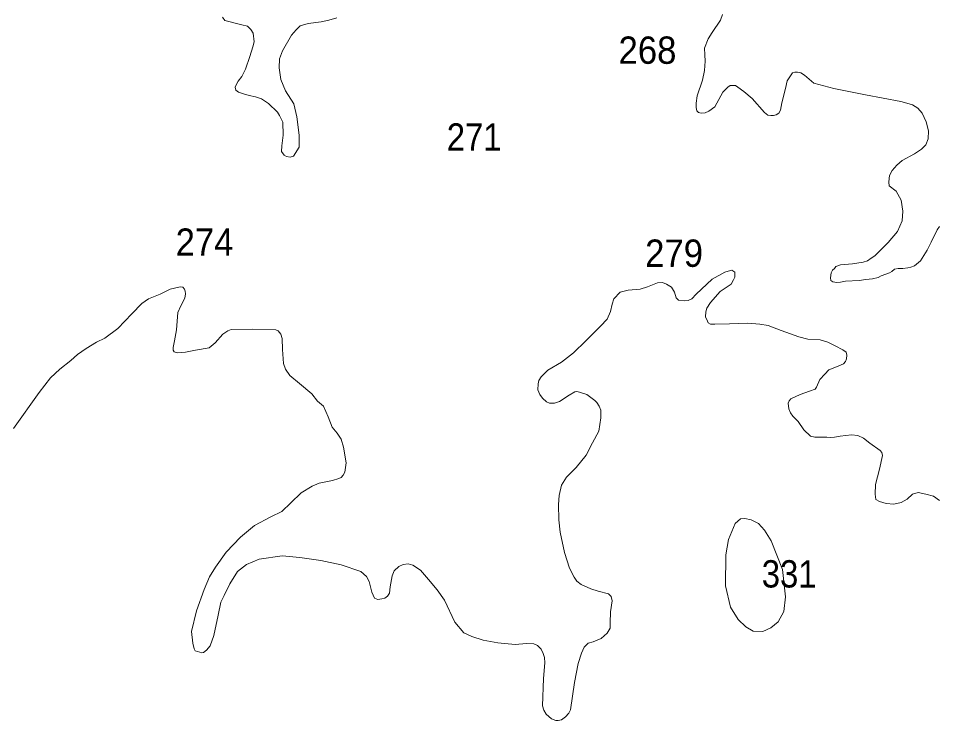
# Model space of a CAD drawing. Extents: x 445.4 to 500, y 8728.7 to 8784.
# Drawn here: x 494.6 to 500, y 8772.3 to 8776.42 of the extents above; entities that cross this region are included whole.
import ezdxf

# ---------------------------------------------------------------- set-up
doc = ezdxf.new("R2010")
doc.units = 0
doc.header["$LTSCALE"] = 0.064
doc.layers.add('2', color=7, linetype='Continuous', lineweight=13)
doc.layers.add('21', color=7, linetype='Continuous')

msp = doc.modelspace()

# ---------------------------------------------------------------- linework, layer by layer
at = {"layer": '2'}
for points in [[(495.7986, 8776.4224), (495.8122, 8776.4035), (495.9122, 8776.3783), (495.9444, 8776.3706), (495.9644, 8776.3508), (495.9784, 8776.3298), (495.9837, 8776.2791), (495.9767, 8776.2493), (495.9592, 8776.1916), (495.9329, 8776.1181), (495.9119, 8776.0761), (495.8909, 8776.0481), (495.8786, 8776.0271), (495.8733, 8776.0131), (495.8768, 8775.9956), (495.8926, 8775.9834), (495.9224, 8775.9729), (495.9539, 8775.9641), (495.9925, 8775.9571), (496.0275, 8775.9449), (496.0678, 8775.9169), (496.1203, 8775.8661), (496.1332, 8775.8475), (496.1525, 8775.8072), (496.1542, 8775.732), (496.1455, 8775.669), (496.1437, 8775.6357), (496.1595, 8775.6148), (496.1735, 8775.606), (496.1945, 8775.6025), (496.2138, 8775.6078), (496.2471, 8775.662), (496.248, 8775.7314), (496.2333, 8775.839), (496.2157, 8775.9143), (496.1677, 8775.9923), (496.1412, 8776.0578), (496.1305, 8776.1253), (496.1324, 8776.1791), (496.151, 8776.2258), (496.2019, 8776.3178), (496.2303, 8776.3491), (496.2538, 8776.3715), (496.2998, 8776.3852), (496.3762, 8776.395), (496.4222, 8776.4048), (496.4692, 8776.4195)], [(498.7289, 8776.4386), (498.7168, 8776.4049), (498.6681, 8776.3333), (498.6451, 8776.2955), (498.6219, 8776.2407), (498.6246, 8776.2016), (498.626, 8776.1651), (498.6233, 8776.1111), (498.6111, 8776.0544), (498.58, 8775.9627), (498.5733, 8775.9185), (498.5733, 8775.8929), (498.5787, 8775.874), (498.5882, 8775.8646), (498.6031, 8775.8605), (498.626, 8775.8632), (498.649, 8775.8726), (498.6841, 8775.8983), (498.7301, 8775.9833), (498.7602, 8776.0124), (498.7737, 8776.0218), (498.8034, 8776.0218), (498.8183, 8776.0124), (498.8534, 8775.9881), (498.9021, 8775.9462), (498.9737, 8775.8653), (498.9942, 8775.8485), (499.0118, 8775.8471), (499.0266, 8775.8471), (499.0429, 8775.8498), (499.0577, 8775.8606), (499.0672, 8775.8782), (499.0766, 8775.9214), (499.0969, 8776.005), (499.1079, 8776.0503), (499.1227, 8776.0732), (499.139, 8776.0962), (499.1511, 8776.1002), (499.1673, 8776.1002), (499.1863, 8776.0975), (499.2092, 8776.0827), (499.2633, 8776.0368), (499.3795, 8776.0044), (499.5659, 8775.968), (499.6693, 8775.9483), (499.7734, 8775.9294), (499.8085, 8775.9199), (499.8423, 8775.9091), (499.872, 8775.8902), (499.8977, 8775.8605), (499.922, 8775.8106), (499.9355, 8775.758), (499.9328, 8775.7107), (499.9193, 8775.6756), (499.895, 8775.65), (499.8531, 8775.623), (499.7801, 8775.5839), (499.7491, 8775.5569)], [(499.7491, 8775.5569), (499.7231, 8775.5248), (499.7069, 8775.4951), (499.7042, 8775.4775), (499.7028, 8775.4573), (499.7042, 8775.4357), (499.7447, 8775.4033), (499.7758, 8775.3507), (499.7852, 8775.2859), (499.7812, 8775.2292), (499.7528, 8775.1671), (499.6986, 8775.1026), (499.6203, 8775.0257), (499.6, 8775.0109), (499.577, 8774.996), (499.5514, 8774.9879), (499.4892, 8774.9771), (499.419, 8774.9717), (499.3919, 8774.9623), (499.3838, 8774.9515), (499.373, 8774.9407), (499.3649, 8774.9258), (499.3608, 8774.8961), (499.3636, 8774.8813), (499.3744, 8774.8719), (499.3987, 8774.8692), (499.419, 8774.8705), (499.4487, 8774.8759), (499.5284, 8774.8799), (499.5689, 8774.8867), (499.6068, 8774.8907), (499.6405, 8774.8988), (499.6568, 8774.9069), (499.7068, 8774.9245), (499.7203, 8774.9339), (499.7365, 8774.9461), (499.7581, 8774.9515), (499.7838, 8774.9515), (499.8135, 8774.9542), (499.8324, 8774.9582), (499.854, 8774.9663), (499.8892, 8774.9947), (499.927, 8775.0581), (499.9505, 8775.1046), (499.9856, 8775.1774), (500, 8775.1968)], [(500, 8773.5926), (499.9646, 8773.6169), (499.9185, 8773.6296), (499.874, 8773.6376), (499.8406, 8773.6296), (499.8104, 8773.5994), (499.7754, 8773.5804), (499.7325, 8773.5709), (499.6864, 8773.574), (499.6483, 8773.5852), (499.626, 8773.5979), (499.6228, 8773.6296), (499.6251, 8773.6853), (499.6474, 8773.7753), (499.6657, 8773.8549), (499.6622, 8773.8735), (499.6519, 8773.8838), (499.5916, 8773.9271), (499.5538, 8773.956), (499.5204, 8773.9716), (499.4837, 8773.976), (499.4169, 8773.9695), (499.3844, 8773.9635), (499.3615, 8773.9612), (499.3397, 8773.9634), (499.3205, 8773.9627), (499.2685, 8773.9631), (499.243, 8773.9695), (499.2055, 8774.0064), (499.1705, 8774.0538), (499.1411, 8774.0861), (499.1271, 8774.106), (499.117, 8774.1282), (499.1137, 8774.1616), (499.1182, 8774.176), (499.1282, 8774.1871), (499.1838, 8774.2127), (499.2375, 8774.2312), (499.2709, 8774.2435), (499.2798, 8774.2546), (499.2987, 8774.3001), (499.3277, 8774.3313), (499.3521, 8774.3579), (499.4067, 8774.3791), (499.4367, 8774.3913), (499.449, 8774.4068), (499.4556, 8774.4213), (499.4567, 8774.4424), (499.4534, 8774.4602), (499.4334, 8774.4735), (499.3887, 8774.4977), (499.3453, 8774.5199), (499.2997, 8774.5332), (499.2285, 8774.5366), (499.1762, 8774.551), (499.0716, 8774.5866), (498.9953, 8774.6169), (498.9474, 8774.6247), (498.8751, 8774.6303), (498.7694, 8774.6258), (498.6837, 8774.6236), (498.6582, 8774.6247), (498.6448, 8774.6325), (498.6403, 8774.6425), (498.6281, 8774.668), (498.6303, 8774.6969), (498.637, 8774.7181), (498.6582, 8774.7514), (498.7149, 8774.8159), (498.7794, 8774.8592), (498.7928, 8774.8837), (498.7995, 8774.9003), (498.7995, 8774.9292), (498.7995, 8774.9292), (498.7828, 8774.9403), (498.775, 8774.9381), (498.7416, 8774.9292), (498.6682, 8774.8881), (498.5736, 8774.8003), (498.548, 8774.7736), (498.5269, 8774.7625), (498.5035, 8774.7603), (498.4707, 8774.7652), (498.4573, 8774.7796), (498.4473, 8774.8119), (498.4295, 8774.8408), (498.4006, 8774.8585), (498.3761, 8774.8685), (498.3472, 8774.8674), (498.2893, 8774.8441), (498.2448, 8774.8296), (498.1747, 8774.8241), (498.1291, 8774.8119), (498.0924, 8774.773), (498.0819, 8774.7423), (498.0719, 8774.6979), (498.0529, 8774.6545), (498.014, 8774.6134), (497.9283, 8774.5267), (497.8554, 8774.457), (497.7842, 8774.4026)], [(496.2509, 8773.2585), (496.1486, 8773.2674), (496.0139, 8773.2474), (495.9394, 8773.2162), (495.8865, 8773.1754), (495.842, 8773.1032), (495.8075, 8773.0354), (495.7897, 8772.9965), (495.773, 8772.9198), (495.7473, 8772.8013), (495.7262, 8772.7412), (495.7039, 8772.7146), (495.6881, 8772.7013), (495.6754, 8772.7002), (495.6651, 8772.7036), (495.6386, 8772.7105), (495.6317, 8772.722), (495.6248, 8772.7565), (495.6179, 8772.8243), (495.6455, 8772.9449), (495.6905, 8773.0699), (495.7227, 8773.1446), (495.7584, 8773.202), (495.8193, 8773.2882), (495.9048, 8773.3764), (495.9853, 8773.4454), (496.082, 8773.496), (496.1464, 8773.527), (496.1982, 8773.5787), (496.2603, 8773.6373), (496.3242, 8773.676), (496.3644, 8773.6932), (496.4427, 8773.7082), (496.4795, 8773.7197), (496.4944, 8773.7266), (496.5048, 8773.7392), (496.5151, 8773.7576), (496.5232, 8773.8116), (496.5071, 8773.9035), (496.4933, 8773.9514), (496.4714, 8773.9859), (496.4415, 8774.0203), (496.4185, 8774.0824), (496.3909, 8774.1433), (496.3561, 8774.1738), (496.3216, 8774.2163), (496.2503, 8774.2772), (496.1939, 8774.3243), (496.1686, 8774.3611), (496.1559, 8774.3939), (496.1502, 8774.4755), (496.149, 8774.5399), (496.141, 8774.5652), (496.1249, 8774.5847), (496.1111, 8774.5916), (495.9765, 8774.5962), (495.8502, 8774.5927), (495.8306, 8774.5858), (495.8007, 8774.5662), (495.7558, 8774.5145), (495.7213, 8774.4869), (495.6396, 8774.4732), (495.5821, 8774.4605), (495.5349, 8774.4559), (495.5154, 8774.4617), (495.5096, 8774.4732), (495.5096, 8774.4881), (495.5177, 8774.5272), (495.5292, 8774.5915), (495.536, 8774.6923), (495.5544, 8774.7313), (495.5785, 8774.7761), (495.582, 8774.8014), (495.5808, 8774.8187), (495.5762, 8774.829), (495.5659, 8774.8405), (495.5509, 8774.8428), (495.4911, 8774.8302), (495.4336, 8774.8003), (495.3645, 8774.7727), (495.326, 8774.7457), (495.2674, 8774.6859), (495.1845, 8774.5986), (495.1086, 8774.5423), (495.0603, 8774.5193), (495.0005, 8774.4825), (494.9482, 8774.4474), (494.9103, 8774.4118), (494.8447, 8774.3601), (494.7906, 8774.3095), (494.725, 8774.2245), (494.5739, 8774.0133)], [(497.7842, 8774.4026), (497.7052, 8774.3548), (497.6663, 8774.3159), (497.6518, 8774.2948), (497.6485, 8774.2748), (497.6462, 8774.2403), (497.6574, 8774.2125), (497.6729, 8774.1903), (497.6977, 8774.1695), (497.7144, 8774.1617), (497.7445, 8774.1617), (497.7723, 8774.1717), (497.8302, 8774.2095), (497.8635, 8774.2273), (497.8747, 8774.2306), (497.8902, 8774.2262), (497.9325, 8774.2118), (497.9804, 8774.1784), (497.9915, 8774.1651), (498.006, 8774.1451), (498.0149, 8774.1206), (498.016, 8774.0762), (498.0026, 8773.9984), (497.9659, 8773.9295), (497.9303, 8773.8564), (497.8713, 8773.7853), (497.8135, 8773.7286), (497.7856, 8773.6819), (497.7712, 8773.6208), (497.7667, 8773.5674), (497.7689, 8773.4775), (497.7767, 8773.4053), (497.8023, 8773.2863), (497.8312, 8773.1952), (497.8581, 8773.1432), (497.8748, 8773.1187), (497.8993, 8773.0987), (497.956, 8773.0743), (497.9994, 8773.0609), (498.0595, 8773.0443), (498.0762, 8773.0298), (498.0817, 8773.0031), (498.0717, 8772.9398), (498.0706, 8772.8747), (498.0695, 8772.8447), (498.0517, 8772.8146), (498.0172, 8772.7835), (497.9694, 8772.7646), (497.9416, 8772.7568), (497.9182, 8772.7324), (497.9015, 8772.6979), (497.8815, 8772.6368), (497.8613, 8772.526), (497.8368, 8772.366), (497.8279, 8772.346), (497.809, 8772.3237), (497.7845, 8772.3071), (497.7656, 8772.3026), (497.7511, 8772.3026), (497.7256, 8772.3137), (497.6944, 8772.3404), (497.681, 8772.3626), (497.6733, 8772.3893), (497.6799, 8772.5494), (497.6877, 8772.6402), (497.6844, 8772.6725), (497.6777, 8772.6947), (497.6666, 8772.7214), (497.6443, 8772.7425), (497.622, 8772.7514), (497.5798, 8772.7547), (497.5134, 8772.7489), (497.411, 8772.7578), (497.3265, 8772.7734), (497.2586, 8772.7945), (497.2119, 8772.8167), (497.1591, 8772.8787), (497.1001, 8773.0087), (497.0556, 8773.0676), (497.0056, 8773.1298), (496.9588, 8773.1832), (496.9143, 8773.2121), (496.8865, 8773.221), (496.8565, 8773.2165), (496.832, 8773.2054), (496.8053, 8773.1799), (496.793, 8773.151), (496.7819, 8773.0865), (496.7763, 8773.0498), (496.7657, 8773.0311), (496.749, 8773.02), (496.7323, 8773.0156), (496.7089, 8773.0111), (496.69, 8773.02), (496.6744, 8773.0545), (496.6577, 8773.1178), (496.6422, 8773.1467), (496.6088, 8773.1756), (496.4931, 8773.2156), (496.3751, 8773.2412), (496.2509, 8773.2585)]]:
    msp.add_lwpolyline(points, dxfattribs=at)
msp.add_lwpolyline([(499.0799, 8773.1884), (499.0129, 8773.3547), (498.9743, 8773.4175), (498.9398, 8773.4561), (498.8952, 8773.4784), (498.8586, 8773.4865), (498.8342, 8773.4844), (498.8017, 8773.4561), (498.7632, 8773.3628), (498.7469, 8773.2735), (498.7449, 8773.091), (498.7753, 8772.9673), (498.82, 8772.8943), (498.8647, 8772.8517), (498.9076, 8772.8268), (498.9644, 8772.8248), (499.0111, 8772.8451), (499.0538, 8772.8816), (499.0883, 8772.9424), (499.0964, 8773.0276)], close=True, dxfattribs=at)

# ---------------------------------------------------------------- texts
at = {"layer": '21'}
for s, width, p in [('268', 0.95, (498.119, 8776.1496)), ('271', 0.9, (497.1126, 8775.641)), ('274', 0.95, (495.5239, 8775.0251)), ('279', 0.95, (498.2749, 8774.9604)), ('331', 0.9, (498.9582, 8773.082))]:
    msp.add_text(s, height=0.16, dxfattribs=dict(at, width=width)).set_placement(p)

doc.saveas('drawing.dxf')
